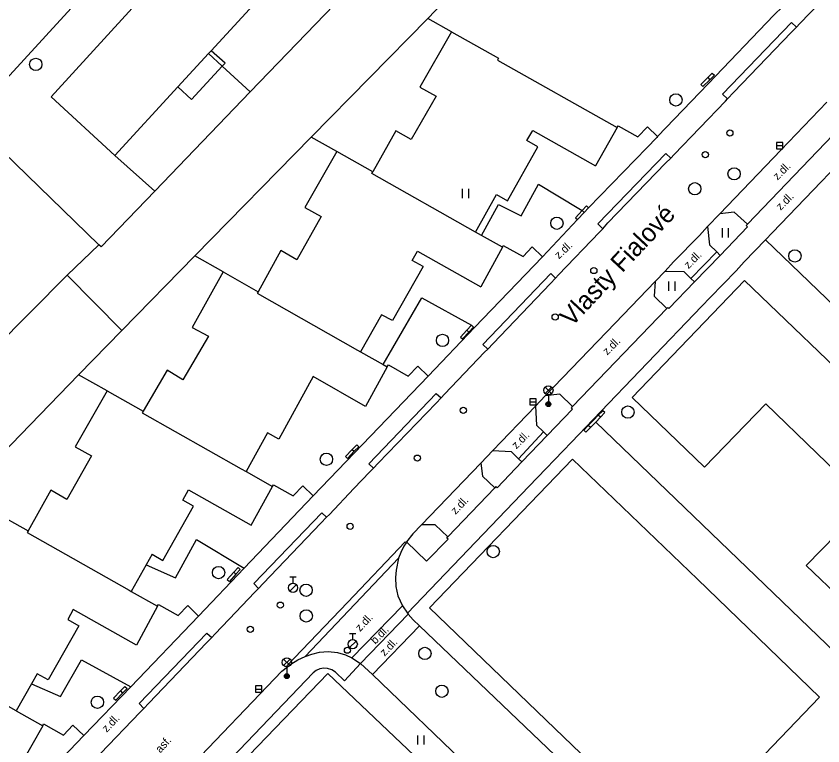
# Model space of a CAD drawing. Extents: x -598233 to -596890, y -1157848 to -1156431.
# Drawn here: x -597964.5 to -597898.9, y -1156632.2 to -1156572.9 of the extents above; entities that cross this region are included whole.
import ezdxf

# ---------------------------------------------------------------- set-up
doc = ezdxf.new("R2010")
doc.units = 0
for name, color, linetype in [('Level 10', 7, 'Continuous'), ('Level 11', 7, 'Continuous'), ('Level 24', 7, 'Continuous'), ('Level 27', 7, 'Continuous'), ('Level 28', 7, 'Continuous'), ('Level 33', 7, 'Continuous'), ('Level 36', 7, 'Continuous'), ('Level 40', 7, 'Continuous'), ('Level 5', 7, 'Continuous'), ('Level 50', 7, 'Continuous'), ('Level 51', 7, 'Continuous'), ('Level 52', 7, 'Continuous'), ('Level 7', 7, 'Continuous')]:
    doc.layers.add(name, color=color, linetype=linetype)

msp = doc.modelspace()

# ---------------------------------------------------------------- linework, layer by layer
at = {"layer": 'Level 10'}
for points in [[(-597901.09, -1156573.8), (-597900.81, -1156573.51), (-597897.54, -1156570.09), (-597884.52, -1156556.57), (-597884.18, -1156556.1599), (-597883.94, -1156555.84)], [(-597906.68, -1156579.61), (-597906.17, -1156579.07), (-597901.51, -1156574.23), (-597901.09, -1156573.8)], [(-597911.29, -1156584.43), (-597911.02, -1156584.13), (-597906.86, -1156579.81), (-597906.68, -1156579.61)], [(-597897.4699, -1156581.89), (-597905.07, -1156589.8)], [(-597916.81, -1156590.17), (-597916.39, -1156589.7), (-597911.71, -1156584.85), (-597911.29, -1156584.43)], [(-597907.3, -1156588.9699), (-597908.3, -1156589.99)], [(-597905.07, -1156589.8), (-597906.13, -1156588.82), (-597907.3, -1156588.9699)], [(-597908.3, -1156589.99), (-597908.9699, -1156590.71), (-597911.06, -1156592.86), (-597911.76, -1156593.6)], [(-597920.65, -1156594.17), (-597920.4, -1156593.92), (-597917.07, -1156590.44), (-597916.81, -1156590.17)], [(-597911.76, -1156593.6), (-597912.55, -1156594.45)], [(-597926.15, -1156599.94), (-597925.7199, -1156599.48), (-597921.06, -1156594.61), (-597920.65, -1156594.17)], [(-597912.55, -1156594.45), (-597912.63, -1156595.63), (-597911.61, -1156596.64)], [(-597911.61, -1156596.64), (-597919.27, -1156604.61)], [(-597929.94, -1156603.9099), (-597929.6599, -1156603.61), (-597926.4099, -1156600.2), (-597926.15, -1156599.94)], [(-597921.48, -1156603.74), (-597922.27, -1156604.58)], [(-597919.27, -1156604.61), (-597920.3, -1156603.6), (-597921.48, -1156603.74)], [(-597935.44, -1156609.62), (-597935.05, -1156609.2), (-597930.35, -1156604.33), (-597929.94, -1156603.9099)], [(-597922.27, -1156604.58), (-597922.9699, -1156605.31), (-597925.06, -1156607.4699), (-597925.74, -1156608.17)], [(-597925.74, -1156608.17), (-597926.7199, -1156609.2)], [(-597939.24, -1156613.6), (-597939, -1156613.36), (-597937.02, -1156611.27), (-597935.7199, -1156609.9099), (-597935.44, -1156609.62)], [(-597926.7199, -1156609.2), (-597926.58, -1156610.26), (-597925.59, -1156611.21)], [(-597925.59, -1156611.21), (-597929.39, -1156615.19)], [(-597944.76, -1156619.38), (-597944.38, -1156618.96), (-597939.7, -1156614.07), (-597939.24, -1156613.6)], [(-597931.54, -1156614.2199), (-597932.23, -1156614.93), (-597932.75, -1156615.6)], [(-597929.39, -1156615.19), (-597930.42, -1156614.21), (-597931.54, -1156614.2199)], [(-597932.79, -1156615.6599), (-597932.96, -1156615.95), (-597933.2199, -1156616.46), (-597933.39, -1156616.92)], [(-597932.75, -1156615.6), (-597932.79, -1156615.6599)], [(-597933.39, -1156616.92), (-597933.6, -1156617.9), (-597933.65, -1156618.49), (-597933.62, -1156619.21), (-597933.45, -1156619.98), (-597933.09, -1156620.78)], [(-597948.57, -1156623.37), (-597948.31, -1156623.09), (-597947.15, -1156621.87), (-597945.06, -1156619.68), (-597944.76, -1156619.38)], [(-597933.09, -1156620.78), (-597932.68, -1156621.37)], [(-597932.68, -1156621.37), (-597932.61, -1156621.46)], [(-597932.61, -1156621.46), (-597932.2, -1156621.9099), (-597931.7, -1156622.4)], [(-597931.7, -1156622.4), (-597923.74, -1156630.02), (-597918.89, -1156634.65)], [(-597954.08, -1156629.11), (-597953.68, -1156628.69), (-597949, -1156623.8), (-597948.57, -1156623.37)], [(-597940.99, -1156624.89), (-597940.43, -1156624.7), (-597939.83, -1156624.55), (-597939.11, -1156624.5), (-597938.36, -1156624.58), (-597937.71, -1156624.76), (-597937.18, -1156625.01)], [(-597942.42, -1156625.73), (-597942.15, -1156625.53), (-597941.59, -1156625.18), (-597940.99, -1156624.89)], [(-597937.18, -1156625.01), (-597936.5, -1156625.4699)], [(-597994.1, -1156673.19), (-597993.7199, -1156672.96), (-597990.77, -1156671.31), (-597987.63, -1156669.4), (-597983.96, -1156666.98), (-597981.58, -1156665.23), (-597978.43, -1156662.7), (-597975.08, -1156659.7), (-597971.95, -1156656.52), (-597958.4099, -1156642.32), (-597942.88, -1156626.1), (-597942.42, -1156625.73)], [(-597936.5, -1156625.4699), (-597935.52, -1156626.37)], [(-597926.68, -1156638.39), (-597926.39, -1156637.53), (-597926.29, -1156636.9), (-597926.38, -1156636.14), (-597926.6, -1156635.4), (-597926.6761, -1156635.208), (-597927.04, -1156634.6), (-597927.64, -1156633.95), (-597935.52, -1156626.37)], [(-597957.88, -1156633.06), (-597957.61, -1156632.79), (-597954.37, -1156629.4099), (-597954.08, -1156629.11)]]:
    msp.add_lwpolyline(points, dxfattribs=at)
at = {"layer": 'Level 11'}
for points in [[(-597887.44, -1156549.6), (-597884.82, -1156552.14), (-597884.65, -1156552.44), (-597884.56, -1156552.72), (-597884.52, -1156553.08), (-597884.55, -1156553.36), (-597884.64, -1156553.67), (-597884.81, -1156553.99), (-597886.74, -1156556.07), (-597900.47, -1156570.34), (-597902.2, -1156572.13), (-597902.91, -1156572.82), (-597908.26, -1156578.41), (-597912.36, -1156582.69), (-597912.42, -1156582.75), (-597913.23, -1156583.6), (-597917.96, -1156588.48)], [(-597906.68, -1156579.61), (-597907.09, -1156579.25), (-597901.49, -1156573.43), (-597901.09, -1156573.8)], [(-597947.49, -1156576.73), (-597948.62, -1156575.71)], [(-597947.71, -1156576.97), (-597947.49, -1156576.73)], [(-597950.2, -1156579.68), (-597947.71, -1156576.97)], [(-597951.32, -1156578.65), (-597950.2, -1156579.68)], [(-597898.61, -1156579.9), (-597902.35, -1156583.79), (-597907.3, -1156588.9699)], [(-597932.68, -1156621.37), (-597922.81, -1156611.09), (-597922.12, -1156610.37), (-597920.03, -1156608.21), (-597919.35, -1156607.5), (-597917.6, -1156605.67), (-597908.77, -1156596.46), (-597908.08, -1156595.76), (-597905.98, -1156593.59), (-597905.32, -1156592.86), (-597903.59, -1156591.07), (-597903.03, -1156590.48), (-597894.44, -1156581.55)], [(-597916.81, -1156590.17), (-597917.21, -1156589.78), (-597911.7, -1156584.05), (-597911.29, -1156584.43)], [(-597926.67, -1156590.71), (-597925.29, -1156588.2), (-597923.43, -1156589.13), (-597922.03, -1156586.56), (-597918.75, -1156588.53), (-597918.49, -1156588.69)], [(-597921.72, -1156592.44), (-597918.87, -1156589.43)], [(-597908.3, -1156589.99), (-597908.1599, -1156591.48), (-597907.56, -1156592.05)], [(-597905.07, -1156589.8), (-597905.18, -1156589.9099), (-597905.06, -1156590.02), (-597907.29, -1156592.33)], [(-597927.22, -1156598.18), (-597921.72, -1156592.44)], [(-597907.56, -1156592.05), (-597909.67, -1156594.21)], [(-597907.29, -1156592.33), (-597909.37, -1156594.49)], [(-597907.56, -1156592.05), (-597907.29, -1156592.33)], [(-597926.15, -1156599.94), (-597926.55, -1156599.56), (-597921.03, -1156593.81), (-597920.65, -1156594.17)], [(-597911.76, -1156593.6), (-597910.24, -1156593.64), (-597909.67, -1156594.21)], [(-597912.55, -1156594.45), (-597915.81, -1156597.83), (-597921.48, -1156603.74)], [(-597895.2939, -1156612.3899), (-597903.5807, -1156604.3889), (-597908.5655, -1156609.5324), (-597914.4392, -1156603.865), (-597905.2979, -1156594.3797), (-597895.2569, -1156603.9973), (-597885.2292, -1156613.6678), (-597894.3838, -1156623.1532), (-597900.2972, -1156617.5043), (-597895.2939, -1156612.3899)], [(-597909.37, -1156594.49), (-597911.44, -1156596.65), (-597911.53, -1156596.56), (-597911.61, -1156596.64)], [(-597909.67, -1156594.21), (-597909.37, -1156594.49)], [(-597934.64, -1156601.2), (-597931.5, -1156595.78), (-597927.47, -1156598)], [(-597927.22, -1156598.18), (-597931, -1156602.14)], [(-597927.3, -1156598.17), (-597927.22, -1156598.18)], [(-597940.32, -1156611.86), (-597931, -1156602.14)], [(-597935.44, -1156609.62), (-597935.82, -1156609.26), (-597930.35, -1156603.55), (-597929.94, -1156603.9099)], [(-597922.27, -1156604.58), (-597922.19, -1156606.11), (-597921.62, -1156606.6599)], [(-597921.32, -1156606.96), (-597919.26, -1156604.81), (-597919.36, -1156604.71), (-597919.27, -1156604.61)], [(-597921.62, -1156606.6599), (-597923.67, -1156608.84)], [(-597921.32, -1156606.96), (-597923.4, -1156609.09)], [(-597921.62, -1156606.6599), (-597921.32, -1156606.96)], [(-597925.74, -1156608.17), (-597924.25, -1156608.25), (-597923.67, -1156608.84)], [(-597923.67, -1156608.84), (-597923.4, -1156609.09)], [(-597931.54, -1156614.2199), (-597926.7199, -1156609.2)], [(-597923.4, -1156609.09), (-597925.4, -1156611.2), (-597925.49, -1156611.11), (-597925.59, -1156611.21)], [(-597945.94, -1156617.74), (-597940.32, -1156611.86)], [(-597944.76, -1156619.38), (-597945.14, -1156618.9699), (-597939.63, -1156613.23), (-597939.24, -1156613.6)], [(-597953.9, -1156617.45), (-597951.52, -1156618.5), (-597949.81, -1156615.39), (-597945.94, -1156617.74)], [(-597932.75, -1156615.6), (-597931.12, -1156617.17), (-597929.38, -1156615.37), (-597929.48, -1156615.28), (-597929.39, -1156615.19)], [(-597942.42, -1156625.73), (-597942.4699, -1156625.6599), (-597937.54, -1156620.51), (-597932.87, -1156615.58), (-597932.79, -1156615.6599)], [(-597933.39, -1156616.92), (-597940.99, -1156624.89)], [(-597949.64, -1156621.63), (-597945.94, -1156617.74)], [(-597937.18, -1156625.01), (-597933.09, -1156620.78)], [(-597932.61, -1156621.46), (-597936.5, -1156625.47)], [(-597955.15, -1156627.35), (-597949.64, -1156621.63)], [(-597935.52, -1156626.37), (-597931.7, -1156622.4)], [(-597954.08, -1156629.11), (-597954.4699, -1156628.73), (-597948.9699, -1156623), (-597948.57, -1156623.37)], [(-597963.21, -1156627.13), (-597960.86, -1156628.15), (-597959.14, -1156625.18), (-597955.15, -1156627.35)], [(-597936.5, -1156625.4699), (-597937.79, -1156626.88), (-597938.53, -1156626.17), (-597938.82, -1156625.99), (-597939.17, -1156625.88), (-597939.46, -1156625.86), (-597939.78, -1156625.9099), (-597940.1, -1156626.05), (-597940.33, -1156626.23), (-597949.33, -1156635.63), (-597962.07, -1156648.92), (-597970.74, -1156658.05), (-597973.31, -1156660.63), (-597976.48, -1156663.55), (-597979.02, -1156665.68), (-597982.76, -1156668.51), (-597985.58, -1156670.36), (-597989.11, -1156672.56), (-597992.96, -1156674.77), (-597994.76, -1156675.62), (-597996.13, -1156676.26)], [(-597958.96, -1156631.32), (-597955.15, -1156627.35)], [(-597964.22, -1156636.82), (-597958.96, -1156631.32)]]:
    msp.add_lwpolyline(points, dxfattribs=at)
at = {"layer": 'Level 24'}
for points in [[(-597908.29, -1156577.9), (-597907.92, -1156577.53)], [(-597907.92, -1156577.53), (-597907.75, -1156577.7)], [(-597908.85, -1156578.46), (-597908.29, -1156577.9)], [(-597908.12, -1156578.07), (-597908.68, -1156578.63)], [(-597908.29, -1156577.9), (-597908.12, -1156578.07)], [(-597907.75, -1156577.7), (-597908.12, -1156578.07)], [(-597908.85, -1156578.46), (-597908.68, -1156578.63)], [(-597919.04, -1156589.27), (-597918.49, -1156588.69)], [(-597918.49, -1156588.69), (-597918.13, -1156588.31)], [(-597918.49, -1156588.69), (-597918.32, -1156588.85)], [(-597917.96, -1156588.48), (-597918.32, -1156588.85)], [(-597918.13, -1156588.31), (-597917.96, -1156588.48)], [(-597919.04, -1156589.27), (-597918.87, -1156589.43)], [(-597918.32, -1156588.85), (-597918.87, -1156589.43)], [(-597928.38, -1156598.96), (-597927.86, -1156598.41)], [(-597927.86, -1156598.41), (-597927.47, -1156598)], [(-597927.86, -1156598.41), (-597927.68, -1156598.57)], [(-597927.3, -1156598.17), (-597927.68, -1156598.57)], [(-597927.47, -1156598), (-597927.3, -1156598.17)], [(-597928.38, -1156598.96), (-597928.21, -1156599.12)], [(-597927.68, -1156598.57), (-597928.21, -1156599.12)], [(-597917.19, -1156605.31), (-597916.82, -1156604.94)], [(-597916.65, -1156605.1), (-597916.82, -1156604.94)], [(-597917.99, -1156606.14), (-597917.57, -1156605.7)], [(-597917.57, -1156605.7), (-597917.19, -1156605.31)], [(-597917.01, -1156605.48), (-597917.39, -1156605.87)], [(-597917.01, -1156605.48), (-597917.19, -1156605.31)], [(-597917.01, -1156605.48), (-597916.65, -1156605.1)], [(-597918.35, -1156606.52), (-597917.99, -1156606.14)], [(-597918.18, -1156606.69), (-597917.82, -1156606.31)], [(-597917.82, -1156606.31), (-597917.99, -1156606.14)], [(-597917.39, -1156605.87), (-597917.82, -1156606.31)], [(-597918.18, -1156606.69), (-597918.35, -1156606.52)], [(-597937.72, -1156608.65), (-597937.16, -1156608.08)], [(-597936.99, -1156608.24), (-597937.55, -1156608.82)], [(-597937.16, -1156608.08), (-597936.79, -1156607.71)], [(-597937.16, -1156608.08), (-597936.99, -1156608.24)], [(-597936.62, -1156607.87), (-597936.99, -1156608.24)], [(-597936.79, -1156607.71), (-597936.62, -1156607.87)], [(-597937.72, -1156608.65), (-597937.55, -1156608.82)], [(-597947.31, -1156618.65), (-597946.78, -1156618.05)], [(-597946.78, -1156618.05), (-597946.43, -1156617.67)], [(-597946.78, -1156618.05), (-597946.6, -1156618.22)], [(-597946.25, -1156617.83), (-597946.6, -1156618.22)], [(-597946.43, -1156617.67), (-597946.25, -1156617.83)], [(-597947.31, -1156618.65), (-597947.13, -1156618.81)], [(-597946.6, -1156618.22), (-597947.13, -1156618.81)], [(-597955.99, -1156627.7), (-597955.63, -1156627.33)], [(-597955.63, -1156627.33), (-597955.45, -1156627.49)], [(-597956.54, -1156628.29), (-597955.99, -1156627.7)], [(-597955.81, -1156627.87), (-597956.36, -1156628.45)], [(-597955.99, -1156627.7), (-597955.81, -1156627.87)], [(-597955.45, -1156627.49), (-597955.81, -1156627.87)], [(-597956.54, -1156628.29), (-597956.36, -1156628.45)]]:
    msp.add_lwpolyline(points, dxfattribs=at)
at = {"layer": 'Level 27'}
for p, q in [((-597902.7, -1156583.42), (-597902.2, -1156583.42)), ((-597922.73, -1156604.2199), (-597922.23, -1156604.2199)), ((-597945.01, -1156627.54), (-597944.51, -1156627.54))]:
    msp.add_line(p, q, dxfattribs=at)
for points in [[(-597902.7, -1156583.67), (-597902.2, -1156583.67), (-597902.2, -1156583.17), (-597902.7, -1156583.17)], [(-597922.73, -1156604.4699), (-597922.23, -1156604.4699), (-597922.23, -1156603.9699), (-597922.73, -1156603.9699)], [(-597945.01, -1156627.79), (-597944.51, -1156627.79), (-597944.51, -1156627.29), (-597945.01, -1156627.29)]]:
    msp.add_lwpolyline(points, close=True, dxfattribs=at)
for centre in [(-597962.86, -1156576.82), (-597910.87, -1156579.71), (-597906.15, -1156585.71), (-597909.34, -1156586.92), (-597920.54, -1156589.7199), (-597901.21, -1156592.38), (-597929.83, -1156599.23), (-597914.77, -1156605.05), (-597939.26, -1156608.89), (-597925.71, -1156616.38), (-597948.01, -1156618.09), (-597940.9099, -1156619.52), (-597940.89, -1156621.61), (-597931.26, -1156624.65), (-597929.88, -1156627.7199), (-597957.86, -1156628.62)]:
    msp.add_circle(centre, 0.5, dxfattribs=at)
at = {"layer": 'Level 28'}
for p, q in [((-597942.2199, -1156618.445), (-597941.7199, -1156618.445)), ((-597941.9699, -1156618.945), (-597941.9699, -1156618.445)), ((-597942.2279, -1156619.592), (-597941.6979, -1156619.062)), ((-597937.37, -1156623.025), (-597936.87, -1156623.025)), ((-597937.12, -1156623.525), (-597937.12, -1156623.025)), ((-597937.378, -1156624.172), (-597936.848, -1156623.642))]:
    msp.add_line(p, q, dxfattribs=at)
for centre, radius in [((-597906.49, -1156582.39), 0.25), ((-597908.49, -1156584.15), 0.25), ((-597917.54, -1156593.56), 0.25), ((-597920.68, -1156597.33), 0.25), ((-597928.14, -1156604.9099), 0.25), ((-597931.87, -1156608.79), 0.25), ((-597937.33, -1156614.33), 0.25), ((-597941.9699, -1156619.32), 0.375), ((-597943, -1156620.73), 0.25), ((-597945.44, -1156622.69), 0.25), ((-597937.12, -1156623.9), 0.375), ((-597937.55, -1156624.39), 0.25)]:
    msp.add_circle(centre, radius, dxfattribs=at)
at = {"layer": 'Level 33'}
for p, q in [((-597921.495, -1156603.5499), (-597920.965, -1156603.0199)), ((-597921.495, -1156603.0199), (-597920.965, -1156603.5499)), ((-597921.23, -1156603.6599), (-597921.23, -1156604.4099)), ((-597942.7349, -1156625.64), (-597942.2049, -1156625.11)), ((-597942.7349, -1156625.11), (-597942.2049, -1156625.64)), ((-597942.4699, -1156625.75), (-597942.4699, -1156626.5))]:
    msp.add_line(p, q, dxfattribs=at)
for centre, radius in [((-597921.23, -1156603.2849), 0.375), ((-597921.23, -1156604.4099), 0.2), ((-597921.23, -1156604.4099), 0.1445), ((-597921.23, -1156604.4099), 0.0876), ((-597942.4699, -1156625.375), 0.375), ((-597942.4699, -1156626.5), 0.2), ((-597942.4699, -1156626.5), 0.1445), ((-597942.4699, -1156626.5), 0.0876)]:
    msp.add_circle(centre, radius, dxfattribs=at)
at = {"layer": 'Level 36'}
for p, q in [((-597928.204, -1156587.683), (-597928.204, -1156586.933)), ((-597927.704, -1156587.683), (-597927.704, -1156586.933)), ((-597907.104, -1156590.883), (-597907.104, -1156590.133)), ((-597906.604, -1156590.883), (-597906.604, -1156590.133)), ((-597911.4439, -1156595.203), (-597911.4439, -1156594.453)), ((-597910.9439, -1156595.203), (-597910.9439, -1156594.453)), ((-597931.824, -1156632.053), (-597931.824, -1156631.303)), ((-597931.324, -1156632.053), (-597931.324, -1156631.303))]:
    msp.add_line(p, q, dxfattribs=at)
at = {"layer": 'Level 5'}
for points in [[(-597926.49, -1156551.63), (-597927.3, -1156552.51), (-597930.01, -1156555.45), (-597931.57, -1156557.15), (-597934.09, -1156559.9), (-597934.27, -1156560.09), (-597941.45, -1156567.91), (-597948.62, -1156575.71), (-597948.83, -1156575.94), (-597951.32, -1156578.65), (-597956.43, -1156584.21), (-597961.6, -1156579.46)], [(-597946.69, -1156563.12), (-597961.6, -1156579.46)], [(-597929.11, -1156574.17), (-597931.66, -1156578.68), (-597930.35, -1156579.39), (-597932.37, -1156582.93), (-597933.63, -1156582.22)], [(-597929.11, -1156574.17), (-597925.28, -1156576.33), (-597925.35, -1156576.47), (-597915.64, -1156581.95)], [(-597915.64, -1156581.95), (-597917.4, -1156585.05)], [(-597933.63, -1156582.22), (-597935.48, -1156585.56)], [(-597927.14, -1156590.44), (-597925.44, -1156587.4), (-597924.56, -1156587.89), (-597922.09, -1156583.51), (-597922.97, -1156583.01), (-597922.5, -1156582.18), (-597917.4, -1156585.05)], [(-597938.42, -1156583.9), (-597941, -1156588.44), (-597939.68, -1156589.18), (-597941.66, -1156592.68), (-597942.97, -1156591.94)], [(-597924.97, -1156591.67), (-597926.67, -1156590.71), (-597927.14, -1156590.44), (-597935.56, -1156585.69), (-597935.48, -1156585.56), (-597938.42, -1156583.9)], [(-597942.97, -1156591.94), (-597944.81, -1156595.28)], [(-597931.41, -1156593.23), (-597932.28, -1156592.74), (-597931.85, -1156591.98), (-597926.72, -1156594.88)], [(-597924.97, -1156591.67), (-597926.72, -1156594.88)], [(-597931.41, -1156593.23), (-597933.9, -1156597.63), (-597934.78, -1156597.16)], [(-597947.65, -1156593.68), (-597950.17, -1156598.18), (-597948.83, -1156598.9), (-597950.91, -1156602.43), (-597952.19, -1156601.64)], [(-597947.65, -1156593.68), (-597944.81, -1156595.28), (-597944.89, -1156595.41), (-597936.72, -1156600.03), (-597936.48, -1156600.16), (-597934.64, -1156601.2), (-597934.31, -1156601.39)], [(-597934.78, -1156597.16), (-597936.48, -1156600.16)], [(-597952.19, -1156601.64), (-597954.15, -1156604.99)], [(-597934.31, -1156601.39), (-597936.07, -1156604.59), (-597940.34, -1156602.16), (-597943.12, -1156607.25), (-597944.03, -1156606.75), (-597945.78, -1156609.89)], [(-597957.07, -1156603.34), (-597959.66, -1156607.87), (-597958.34, -1156608.61), (-597960.34, -1156612.14), (-597961.65, -1156611.39)], [(-597957.07, -1156603.34), (-597954.15, -1156604.99), (-597954.22, -1156605.12), (-597946.17, -1156609.67), (-597945.78, -1156609.89), (-597943.64, -1156611.1)], [(-597961.65, -1156611.39), (-597963.48, -1156614.71)], [(-597953.42, -1156616.6), (-597952.55, -1156617.11), (-597950.04, -1156612.7), (-597950.91, -1156612.2), (-597950.46, -1156611.38), (-597945.36, -1156614.23), (-597943.64, -1156611.1)], [(-597964.46, -1156629.31), (-597972.89, -1156624.56), (-597972.81, -1156624.42), (-597970.95, -1156621.08), (-597969.64, -1156621.82), (-597967.67, -1156618.31), (-597968.98, -1156617.57), (-597966.41, -1156613.06), (-597963.48, -1156614.71), (-597963.55, -1156614.84), (-597955.28, -1156619.51), (-597955.11, -1156619.61), (-597952.97, -1156620.82), (-597954.69, -1156623.98), (-597959.81, -1156621.08), (-597960.27, -1156621.9), (-597959.35, -1156622.42), (-597961.86, -1156626.8), (-597962.74, -1156626.31), (-597963.21, -1156627.13), (-597964.46, -1156629.31)], [(-597953.42, -1156616.6), (-597953.9, -1156617.45), (-597955.11, -1156619.61)], [(-597964.46, -1156629.31), (-597962.3, -1156630.53), (-597964.08, -1156633.66), (-597969.14, -1156630.77), (-597969.6, -1156631.59), (-597968.72, -1156632.09), (-597969.69, -1156633.8), (-597971.21, -1156636.48), (-597972.09, -1156635.98), (-597973.81, -1156639.02)]]:
    msp.add_lwpolyline(points, dxfattribs=at)
at = {"layer": 'Level 51'}
for points in [[(-597929.11, -1156574.17), (-597931.02, -1156573.09)], [(-597915.64, -1156581.95), (-597915.56, -1156581.8), (-597913.96, -1156582.7), (-597913.18, -1156581.89), (-597912.36, -1156582.69)], [(-597938.42, -1156583.9), (-597940.49, -1156582.73)], [(-597924.97, -1156591.67), (-597924.89, -1156591.52), (-597923.29, -1156592.42), (-597922.55, -1156591.65), (-597921.72, -1156592.44)], [(-597947.65, -1156593.68), (-597949.95, -1156592.37)], [(-597934.31, -1156601.39), (-597934.22, -1156601.23), (-597932.62, -1156602.14), (-597931.84, -1156601.33), (-597931, -1156602.14)], [(-597957.07, -1156603.34), (-597959.39, -1156602.03)], [(-597943.64, -1156611.1), (-597943.55, -1156610.95), (-597941.95, -1156611.85), (-597941.18, -1156611.04), (-597940.32, -1156611.86), (-597941.18, -1156611.04)], [(-597952.97, -1156620.82), (-597952.89, -1156620.67), (-597951.29, -1156621.57), (-597950.52, -1156620.77), (-597949.64, -1156621.63)], [(-597962.3, -1156630.53), (-597962.22, -1156630.38), (-597960.62, -1156631.28), (-597959.84, -1156630.47), (-597958.96, -1156631.32)]]:
    msp.add_lwpolyline(points, dxfattribs=at)
at = {"layer": 'Level 52'}
msp.add_lwpolyline([(-597911.52, -1156639.3), (-597910.8, -1156639.4), (-597910.1, -1156639.26), (-597909.36, -1156638.79), (-597899.2, -1156628.19), (-597909.13, -1156618.62), (-597919.28, -1156608.89), (-597930.89, -1156620.95), (-597920.71, -1156630.74), (-597912.29, -1156638.85), (-597911.52, -1156639.3)], dxfattribs=at)
at = {"layer": 'Level 7'}
for points in [[(-597971.58, -1156584.89), (-597968.27, -1156581.27), (-597967.64, -1156580.59), (-597954.4, -1156566.14), (-597936.53, -1156547.14), (-597914.45, -1156523.67), (-597914.88, -1156523.26), (-597915.6, -1156522.56), (-597921.29, -1156517.04)], [(-597945.44, -1156579.04), (-597937.88, -1156571.18)], [(-597929.85, -1156571.89), (-597931.02, -1156573.09), (-597940.49, -1156582.73), (-597949.95, -1156592.37), (-597955.88, -1156598.42)], [(-597948.83, -1156575.94), (-597947.71, -1156576.97), (-597945.44, -1156579.04)], [(-597953.2, -1156587.12), (-597945.44, -1156579.04)], [(-597957.55, -1156591.65), (-597957.74, -1156591.47), (-597965.52, -1156583.93)], [(-597953.2, -1156587.12), (-597956.43, -1156584.21)], [(-597957.55, -1156591.65), (-597953.2, -1156587.12)], [(-597881, -1156612.79), (-597903.59, -1156591.07)], [(-597955.88, -1156598.42), (-597960.3, -1156593.93), (-597957.74, -1156591.47)], [(-597960.3, -1156593.93), (-597989.93, -1156623.79)], [(-597955.88, -1156598.42), (-597959.39, -1156602.03), (-597968.79, -1156611.71), (-597978.18, -1156621.39), (-597987.58, -1156631.07), (-597993.44, -1156637.11), (-597996.96, -1156640.78)], [(-597917.57, -1156605.7), (-597917.6, -1156605.67)], [(-597895.02, -1156627.38), (-597917.39, -1156605.87)], [(-598017.78, -1156708.05), (-597996.12, -1156685.4699), (-597969.08, -1156657.51), (-597965.67, -1156655.92), (-597964.74, -1156654.93), (-597963.34, -1156651.5), (-597949.1, -1156636.62), (-597939.15, -1156626.29)], [(-597939.15, -1156626.29), (-597927.27, -1156637.58), (-597934.54, -1156645.18), (-597948.62, -1156659.43), (-597962.46, -1156673.82), (-597976.84, -1156688.68), (-597984.13, -1156696.36), (-597988.12, -1156700.64), (-597990.54, -1156703), (-598005.53, -1156718.8), (-598005.95, -1156719.22), (-598006.13, -1156719.4), (-598006.31, -1156719.58), (-598006.48, -1156719.75), (-598006.66, -1156719.93), (-598010.58, -1156723.86), (-598012.66, -1156725.94)]]:
    msp.add_lwpolyline(points, dxfattribs=at)

# ---------------------------------------------------------------- texts
at = {"layer": 'Level 40'}
for s, rotation, p in [('z.dl.', 45, (-597902.62, -1156586.26)), ('z.dl.', 45, (-597902.37, -1156588.7199)), ('z.dl.', 42.797403, (-597920.38, -1156592.66)), ('z.dl.', 45, (-597909.85, -1156593.46)), ('z.dl.', 45, (-597916.45, -1156600.4699)), ('z.dl.', 45, (-597923.83, -1156608.1)), ('z.dl.', 46, (-597928.77, -1156613.4099)), ('z.dl.', 46, (-597936.53, -1156622.92)), ('b.dl.', 46, (-597935.28, -1156623.95)), ('z.dl.', 46, (-597934.53, -1156624.92)), ('z.dl.', 46, (-597957.1, -1156631.1)), ('asf.', 47.744727, (-597952.74, -1156632.78))]:
    msp.add_text(s, height=0.65, rotation=rotation, dxfattribs=at).set_placement(p)
at = {"layer": 'Level 50'}
msp.add_text('Vlasty Fialové', height=1.5, rotation=46.953063, dxfattribs=at).set_placement((-597919.3443, -1156598.1989))

doc.saveas('drawing.dxf')
